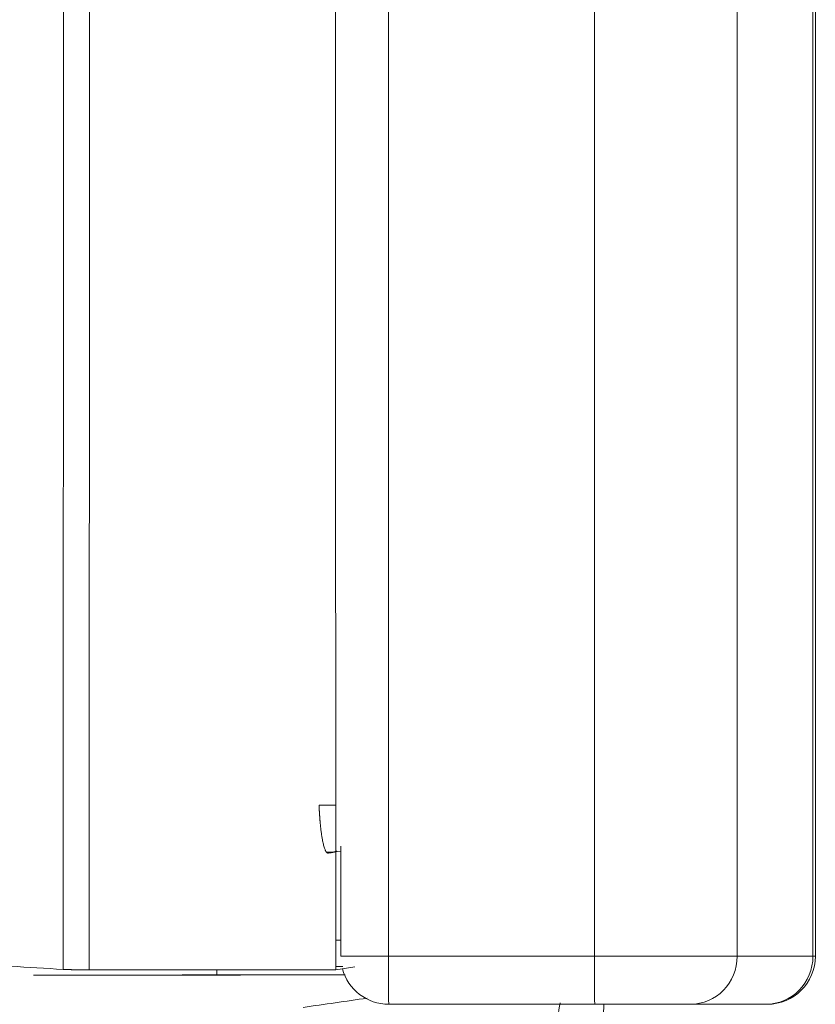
# Model space of a CAD drawing. Header units: millimetres. Extents: x -620 to 6530, y -1325 to 1325.
# Tile 508 of 656: x 12 to 95, y -208 to -105. Entities that reach past the tile are written whole.
import ezdxf

# ---------------------------------------------------------------- set-up
doc = ezdxf.new("R2010")
doc.units = ezdxf.units.MM
doc.layers.add('Plan', color=7, linetype='Continuous', true_color=0xffffff)

msp = doc.modelspace()

# ---------------------------------------------------------------- linework, layer by layer
at = {"layer": 'Plan', "color": 155, "linetype": 'Continuous', "lineweight": 13}
for p, q in [((50.35, 202.5), (50.35, -202.5)), ((71.8, -202.5), (71.8, 202.5)), ((86.67, 202.5), (86.67, -202.5)), ((94.55, -202.5), (94.55, 202.5)), ((45.39, -202.5), (50.35, -202.5)), ((50.35, -202.5), (71.8, -202.5)), ((71.8, -202.5), (86.67, -202.5)), ((86.67, -202.5), (94.55, -202.5)), ((94.8, -202.5), (94.55, -202.5))]:
    msp.add_line(p, q, dxfattribs=at)
at = {"layer": 'Plan', "color": 155, "linetype": 'Continuous', "lineweight": 18}
for p, q in [((94.8, -202.5), (94.8, 202.5)), ((45.39, -191.05), (45.39, -202.5)), ((46.85, -203.61), (44.88, -203.9)), ((71.84, -207.5), (50.39, -207.5)), ((71.84, -207.5), (81.75, -207.5)), ((89.63, -207.5), (81.75, -207.5)), ((89.63, -207.5), (89.8, -207.5))]:
    msp.add_line(p, q, dxfattribs=at)
for centre, start, end in [((89.8, -202.5), 270, 0), ((50.39, -202.5), 195.0525, 270)]:
    msp.add_arc(centre, 5, start, end, dxfattribs=at)
at = {"layer": 'Plan', "color": 155, "linetype": 'Continuous', "lineweight": 13}
for centre, major_axis, ratio, start_param, end_param in [((50.39, -202.5), (0, 5), 0.007679, 1.570796, 3.141593), ((71.84, -202.5), (0, 5), 0.007679, 1.570796, 3.141593), ((81.75, -202.5), (0, 5), 0.983445, 3.141593, 4.712389), ((89.63, -202.5), (0, -5), 0.983445, 0, 1.570796)]:
    msp.add_ellipse(centre, major_axis=major_axis, ratio=ratio, start_param=start_param, end_param=end_param, dxfattribs=at)
for points, knots in [([(16.5, -203.87), (16.51, -169.89), (16.52, -135.91), (16.52, -67.96), (16.53, -33.98), (16.53, 33.98), (16.52, 67.96), (16.52, 135.91), (16.51, 169.89), (16.5, 203.87)], [0, 0, 0, 0, 0.25, 0.25, 0.5, 0.5, 0.75, 0.75, 1, 1, 1, 1]), ([(19.21, 203.91), (19.21, 202.22), (19.21, 198.82), (19.21, 193.65), (19.22, 188.39), (19.22, 183.03), (19.22, 177.58), (19.22, 172.04), (19.22, 166.41), (19.22, 160.69), (19.22, 154.9), (19.23, 149.02), (19.23, 143.08), (19.23, 137.06), (19.23, 130.98), (19.23, 124.82), (19.23, 118.61), (19.23, 112.34), (19.23, 106.02), (19.23, 99.64), (19.23, 93.22), (19.23, 86.75), (19.24, 80.24), (19.24, 73.69), (19.24, 67.1), (19.24, 60.48), (19.24, 53.84), (19.24, 47.16), (19.24, 40.47), (19.24, 33.75), (19.24, 27.02), (19.24, 20.28), (19.24, 13.52), (19.24, 6.76), (19.24, 0), (19.24, -6.76), (19.24, -13.52), (19.24, -20.28), (19.24, -27.02), (19.24, -33.75), (19.24, -40.47), (19.24, -47.16), (19.24, -53.84), (19.24, -60.48), (19.24, -67.1), (19.24, -73.69), (19.24, -80.24), (19.23, -86.75), (19.23, -93.22), (19.23, -99.64), (19.23, -106.02), (19.23, -112.34), (19.23, -118.61), (19.23, -124.82), (19.23, -130.98), (19.23, -137.06), (19.23, -143.08), (19.23, -149.02), (19.22, -154.9), (19.22, -160.69), (19.22, -166.41), (19.22, -172.04), (19.22, -177.58), (19.22, -183.03), (19.22, -188.39), (19.21, -193.65), (19.21, -198.82), (19.21, -202.22), (19.21, -203.91)], [0, 0, 0, 0, 0.012407, 0.025068, 0.037974, 0.051118, 0.064491, 0.078086, 0.091894, 0.105908, 0.120121, 0.134523, 0.149107, 0.163865, 0.17879, 0.193873, 0.209106, 0.224482, 0.239992, 0.255629, 0.271385, 0.287252, 0.303221, 0.319286, 0.335437, 0.351668, 0.36797, 0.384335, 0.400756, 0.417224, 0.433732, 0.450271, 0.466834, 0.483413, 0.5, 0.516587, 0.533166, 0.549729, 0.566268, 0.582776, 0.599244, 0.615665, 0.63203, 0.648332, 0.664563, 0.680714, 0.696779, 0.712748, 0.728615, 0.744371, 0.760008, 0.775518, 0.790894, 0.806127, 0.82121, 0.836135, 0.850893, 0.865477, 0.879879, 0.894092, 0.908106, 0.921914, 0.935509, 0.948882, 0.962026, 0.974932, 0.987593, 1, 1, 1, 1]), ([(13.42, -204.46), (18.42, -204.46), (23.42, -204.46), (34.22, -204.45), (40.03, -204.45), (45.84, -204.44)], [0, 0, 0, 0, 0.462578, 0.462578, 1, 1, 1, 1]), ([(72.8, -207.45), (72.79, -207.6), (72.78, -207.74), (72.74, -208.3), (72.69, -209.14), (72.66, -210.03), (72.63, -210.71), (72.63, -210.94), (72.62, -211.29), (72.62, -211.41), (72.61, -211.64), (72.61, -211.76), (72.6, -212.35), (72.59, -212.83), (72.59, -213.32), (72.59, -213.34), (72.59, -213.36)], [0, 0, 0, 0, 0.083229, 0.083229, 0.310321, 0.537413, 0.537413, 0.650959, 0.650959, 0.707732, 0.707732, 0.764506, 0.764506, 0.991598, 0.991598, 1, 1, 1, 1])]:
    msp.add_open_spline(points, degree=3, knots=knots, dxfattribs=at)
at = {"layer": 'Plan', "color": 155, "linetype": 'Continuous', "lineweight": 18}
for points, degree in [([(44.88, -200.82), (44.82, -91.31), (44.82, 91.31), (44.88, 200.82)], 3), ([(45.39, -191.57), (44.95, -191.63), (44.51, -191.69), (44.06, -191.76)], 3), ([(43.91, -191.68), (44.69, -191.66)], 1), ([(44.88, -203.9), (44.88, -202.87), (44.88, -201.84), (44.88, -200.82)], 3), ([(45.84, -204.44), (13.9, -204.46)], 1), ([(44.88, -203.9), (36.32, -203.9), (27.77, -203.91), (19.21, -203.91)], 3)]:
    msp.add_open_spline(points, degree=degree, dxfattribs=at)
for points, knots in [([(44.06, -191.76), (44.06, -191.76), (44.06, -191.76), (44.05, -191.76), (44.05, -191.76), (44.04, -191.76), (44.04, -191.76), (44.03, -191.76), (44.03, -191.76), (44.02, -191.76), (44.01, -191.75), (44.01, -191.75), (44, -191.75), (44, -191.75), (43.99, -191.75), (43.99, -191.74), (43.98, -191.74), (43.98, -191.74), (43.97, -191.73), (43.97, -191.73), (43.96, -191.73), (43.95, -191.72), (43.95, -191.72), (43.94, -191.71), (43.94, -191.71), (43.93, -191.7), (43.93, -191.7), (43.92, -191.69), (43.92, -191.69), (43.91, -191.68), (43.91, -191.67), (43.9, -191.67), (43.9, -191.66), (43.89, -191.65), (43.89, -191.65), (43.88, -191.64), (43.87, -191.63), (43.87, -191.62), (43.86, -191.62), (43.86, -191.61), (43.85, -191.6), (43.85, -191.59), (43.84, -191.58), (43.84, -191.57), (43.83, -191.57), (43.83, -191.56), (43.82, -191.55), (43.82, -191.54), (43.81, -191.53), (43.81, -191.52), (43.8, -191.51), (43.8, -191.5), (43.79, -191.49), (43.79, -191.48), (43.78, -191.47), (43.78, -191.46), (43.78, -191.45), (43.77, -191.43), (43.77, -191.42), (43.74, -191.37), (43.7, -191.25), (43.64, -191.06), (43.58, -190.85), (43.53, -190.61), (43.47, -190.32), (43.42, -189.99), (43.36, -189.59), (43.31, -189.16), (43.27, -188.84), (43.26, -188.65), (43.25, -188.6), (43.25, -188.55), (43.24, -188.49), (43.24, -188.43), (43.23, -188.38), (43.23, -188.32), (43.22, -188.26), (43.22, -188.2), (43.21, -188.14), (43.21, -188.08), (43.2, -188.02), (43.2, -187.96), (43.2, -187.9), (43.19, -187.84), (43.19, -187.77), (43.18, -187.71), (43.18, -187.64), (43.18, -187.58), (43.17, -187.51), (43.17, -187.45), (43.16, -187.38), (43.16, -187.32), (43.16, -187.25), (43.16, -187.18), (43.15, -187.11), (43.15, -187.04), (43.15, -186.98), (43.14, -186.91), (43.14, -186.84), (43.14, -186.79), (43.14, -186.77)], [0, 0, 0, 0, 0.004659, 0.00931, 0.013954, 0.01859, 0.023218, 0.027837, 0.032448, 0.03705, 0.041643, 0.046227, 0.0508, 0.055364, 0.059918, 0.064462, 0.068995, 0.073517, 0.078028, 0.082527, 0.087015, 0.091491, 0.095955, 0.100407, 0.104846, 0.109272, 0.113685, 0.118085, 0.122471, 0.126844, 0.131203, 0.135547, 0.139878, 0.144193, 0.148494, 0.15278, 0.15705, 0.161305, 0.165544, 0.169768, 0.173975, 0.178166, 0.182341, 0.186498, 0.190639, 0.194763, 0.19887, 0.202959, 0.207031, 0.211085, 0.21512, 0.219138, 0.223137, 0.227118, 0.23108, 0.235023, 0.238947, 0.242852, 0.246738, 0.250604, 0.301183, 0.351613, 0.401713, 0.45131, 0.500241, 0.56152, 0.623786, 0.686709, 0.749942, 0.757175, 0.764477, 0.771844, 0.779277, 0.786775, 0.794336, 0.801959, 0.809642, 0.817386, 0.825187, 0.833046, 0.840961, 0.84893, 0.856952, 0.865026, 0.87315, 0.881322, 0.889542, 0.897808, 0.906118, 0.914471, 0.922865, 0.931299, 0.939771, 0.948279, 0.956822, 0.965398, 0.974005, 0.982643, 0.991308, 1, 1, 1, 1]), ([(-58.42, -198.54), (-53.32, -198.99), (-47.93, -199.45), (-41.53, -199.95), (-40.81, -200.01), (-39.37, -200.12), (-37.2, -200.29), (-34.99, -200.46), (-30.51, -200.79), (-27.45, -201.02), (-23.54, -201.29), (-22.75, -201.35), (-21.17, -201.46), (-18.79, -201.63), (-16.36, -201.79), (-11.46, -202.12), (-8.13, -202.34), (-3.87, -202.62), (-3.02, -202.67), (-1.3, -202.78), (1.29, -202.94), (3.92, -203.11), (9.22, -203.43), (12.83, -203.65), (16.5, -203.87)], [0, 0, 0, 0, 0.25, 0.25, 0.28125, 0.28125, 0.3125, 0.375, 0.375, 0.5, 0.5, 0.53125, 0.53125, 0.5625, 0.625, 0.625, 0.75, 0.75, 0.78125, 0.78125, 0.8125, 0.875, 0.875, 1, 1, 1, 1]), ([(19.21, -203.91), (19.07, -203.91), (18.92, -203.91), (18.64, -203.91), (18.5, -203.91), (18.33, -203.91), (18.3, -203.91), (18.23, -203.91), (18.2, -203.91), (18.09, -203.91), (18.03, -203.91), (17.83, -203.9), (17.71, -203.9), (17.53, -203.9), (17.47, -203.9), (17.39, -203.9), (17.36, -203.9), (17.3, -203.89), (17.28, -203.89), (17.14, -203.89), (17.04, -203.89), (16.86, -203.88), (16.78, -203.88), (16.68, -203.88), (16.66, -203.87), (16.63, -203.87), (16.57, -203.87), (16.53, -203.87), (16.5, -203.87)], [0, 0, 0, 0, 0.125, 0.125, 0.25, 0.25, 0.28125, 0.28125, 0.3125, 0.3125, 0.375, 0.375, 0.5, 0.5, 0.5625, 0.5625, 0.59375, 0.59375, 0.625, 0.625, 0.75, 0.75, 0.875, 0.875, 0.90625, 0.90625, 0.9375, 1, 1, 1, 1]), ([(68.25, -207.33), (68.05, -208.28), (67.77, -210.44), (67.63, -213.07), (67.64, -214.46)], [0, 0, 0, 0, 0.481379, 1, 1, 1, 1])]:
    msp.add_open_spline(points, degree=3, knots=knots, dxfattribs=at)
at = {"layer": 'Plan', "color": 155, "linetype": 'Continuous', "lineweight": 13}
for points, weights in [([(44.9, -186.77), (44.07, -186.77), (43.14, -186.77)], [0.867817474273, 0.889230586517, 1]), ([(44.06, -191.76), (44.53, -191.73), (44.97, -191.56)], [1, 0.940457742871, 0.906734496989])]:
    msp.add_rational_spline(points, weights, degree=2, dxfattribs=at)
for points in [[(45.39, -200.83), (45.22, -200.83), (45.05, -200.83), (44.88, -200.83)], [(44.88, -203.57), (45.12, -203.57), (45.36, -203.57), (45.6, -203.57)], [(32.51, -204.45), (32.5, -204.27), (32.49, -204.09), (32.48, -203.9)], [(41.47, -207.82), (43.7, -207.5), (45.93, -207.18), (48.15, -206.86)]]:
    msp.add_open_spline(points, degree=3, dxfattribs=at)

doc.saveas('drawing.dxf')
